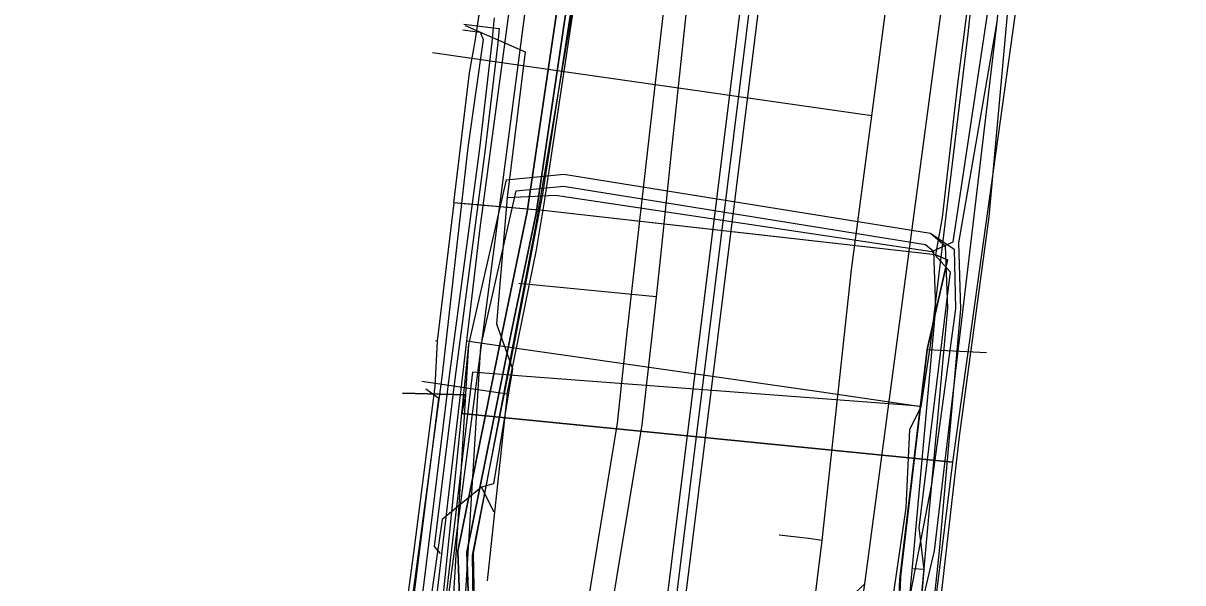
# Model space of a CAD drawing. Extents: x -600309 to -598967, y -1161267 to -1160292.
# Drawn here: x -599115.24 to -599076.14, y -1161033.03 to -1161014.16 of the extents above; entities that cross this region are included whole.
import ezdxf

# ---------------------------------------------------------------- set-up
doc = ezdxf.new("R2010")
doc.units = 0
for name, color, linetype in [('Vrstva 10', 7, 'Continuous'), ('Vrstva 12', 7, 'Continuous'), ('Vrstva 13', 7, 'Continuous'), ('Vrstva 16', 7, 'Continuous'), ('Vrstva 19', 7, 'Continuous'), ('Vrstva 42', 7, 'Continuous'), ('Vrstva 44', 7, 'Continuous'), ('Vrstva 55', 7, 'Continuous'), ('Vrstva 58', 7, 'Continuous'), ('Vrstva 9', 7, 'Continuous')]:
    doc.layers.add(name, color=color, linetype=linetype)

msp = doc.modelspace()

# ---------------------------------------------------------------- linework, layer by layer
at = {"layer": 'Vrstva 10'}
for points in [[(-599086.94, -1161033.62), (-599086.86, -1161033.06), (-599078.59, -1160971.02), (-599078.52, -1160970.46)], [(-599096.765, -1161058.862), (-599096.226, -1161055.296), (-599090.957, -1161012.841)], [(-599090.361, -1161012.915), (-599095.632, -1161055.378), (-599096.171, -1161058.952)]]:
    msp.add_lwpolyline(points, dxfattribs=at)
at = {"layer": 'Vrstva 12'}
for points in [[(-599086.94, -1161033.62), (-599086.86, -1161033.06), (-599078.59, -1160971.02), (-599078.52, -1160970.46)], [(-599099.83, -1161021.07), (-599095.74, -1160990.53)], [(-599084.96, -1161027.08), (-599084.65, -1161025.03), (-599083.38, -1161014.52), (-599082.91, -1161010.04), (-599082.1, -1161003.78)], [(-599100.28, -1161024.87), (-599099.83, -1161021.07)], [(-599084.08, -1161022.14), (-599084.76, -1161025.16), (-599085.65, -1161032.61), (-599085.72, -1161034.08)], [(-599101.41, -1161034.46), (-599100.28, -1161024.87)], [(-599100.28, -1161024.87), (-599098.3, -1161025.16), (-599088.4, -1161026.58), (-599084.96, -1161027.08)], [(-599084.96, -1161027.08), (-599085.46, -1161027.04), (-599098.42, -1161026.06), (-599100.09, -1161025.93), (-599100.82, -1161032.08)], [(-599085.35, -1161027.857), (-599084.96, -1161027.08)], [(-599085.47, -1161030.5), (-599085.35, -1161027.857)], [(-599085.94, -1161033.74), (-599085.47, -1161030.5)], [(-599100.82, -1161032.08), (-599101.11, -1161034.5)]]:
    msp.add_lwpolyline(points, dxfattribs=at)
at = {"layer": 'Vrstva 13'}
for p, q in [((-599088.766, -1161031.537), (-599089.753, -1161031.42)), ((-599088.3, -1161031.6), (-599088.766, -1161031.537))]:
    msp.add_line(p, q, dxfattribs=at)
for points in [[(-599087.218, -1160924.142), (-599087.278, -1160924.842), (-599087.456, -1160926.459), (-599092.039, -1160965.733), (-599102.206, -1161043.368), (-599112.605, -1161116.263), (-599117.926, -1161169.4), (-599117.996, -1161169.89), (-599183.336, -1161201.145), (-599207.239, -1161215.957)], [(-599087.093, -1161044.182), (-599089.175, -1161040.476), (-599088.77, -1161035.41), (-599088.3, -1161031.6), (-599087.31, -1161022.48), (-599086.629, -1161017.283), (-599085.561, -1161009.137)], [(-599086.629, -1161017.283), (-599086.79, -1161017.26), (-599096.53, -1161015.871), (-599101.445, -1161015.164)]]:
    msp.add_lwpolyline(points, dxfattribs=at)
at = {"layer": 'Vrstva 16'}
for points in [[(-599090.42, -1160990.49), (-599091.72, -1161002.69), (-599092.14, -1161006.66), (-599093.39, -1161018.52), (-599093.73, -1161021.8), (-599093.9, -1161023.39), (-599094.03, -1161024.6), (-599094.38, -1161027.7), (-599097.78, -1161048.16), (-599098.24, -1161050.69), (-599100.21, -1161052.91), (-599108.15, -1161061.44), (-599108.37, -1161061.66), (-599114.17, -1161067.87), (-599114.67, -1161068.37)], [(-599093.9, -1161023.39), (-599098.53, -1161022.94)]]:
    msp.add_lwpolyline(points, dxfattribs=at)
at = {"layer": 'Vrstva 19'}
msp.add_lwpolyline([(-599090.16, -1160981.76), (-599090.66, -1160985.81), (-599091.1, -1160989.88), (-599092.32, -1161001.99), (-599094.19, -1161018.43), (-599094.55, -1161021.61), (-599094.9, -1161024.69), (-599095.21, -1161027.65), (-599098.94, -1161050.34), (-599100.64, -1161052.4), (-599108.52, -1161060.96), (-599114.487, -1161067.355), (-599114.51, -1161067.38), (-599115.24, -1161068.21)], dxfattribs=at)
at = {"layer": 'Vrstva 42'}
msp.add_line((-599084.87, -1161032.58), (-599085.222, -1161032.553), dxfattribs=at)
for points in [[(-599072.912, -1160947.229), (-599073.712, -1160947.386), (-599074.134, -1160949.259), (-599075.213, -1160956.913), (-599075.578, -1160959.36), (-599078.769, -1160983.989), (-599079.073, -1160986.792), (-599081.257, -1161003.166), (-599082.412, -1161014.114), (-599083.707, -1161021.564), (-599083.639, -1161023.801), (-599084.361, -1161031.954), (-599084.794, -1161036.062), (-599082.191, -1161039.945), (-599078.261, -1161042.208), (-599073.453, -1161041.584), (-599068.368, -1161040.578), (-599068.427, -1161040.111)], [(-599084.6, -1161021.86), (-599083.88, -1161021.53), (-599082.07, -1161009.52), (-599080.45, -1160996.87), (-599079.53, -1160989.38), (-599078.13, -1160977.89), (-599076.58, -1160965.58), (-599074.86, -1160952.03), (-599074.87, -1160951.2), (-599075.23, -1160950.96)], [(-599130.144, -1161098.519), (-599130.325, -1161097.797), (-599131.498, -1161093.104), (-599126.174, -1161091.36), (-599122.805, -1161089.465), (-599118.142, -1161084.833), (-599115.856, -1161082.095), (-599114.052, -1161078.937), (-599113.119, -1161074.575), (-599111.254, -1161051.565), (-599110.532, -1161042.661), (-599110.442, -1161037.878), (-599106.953, -1161037.818), (-599100.004, -1161038.299), (-599100.095, -1161032.103), (-599098.651, -1161024.824), (-599097.718, -1161019.921), (-599095.763, -1161007.197)], [(-599096.718, -1161010.167), (-599098.245, -1161020.516), (-599099.097, -1161024.6), (-599100.591, -1161031.968), (-599100.47, -1161035.326), (-599100.352, -1161037.787), (-599103.711, -1161037.57), (-599107.116, -1161037.36), (-599110.843, -1161037.396), (-599110.99, -1161042.511), (-599111.77, -1161051.478), (-599112.169, -1161056.718), (-599112.78, -1161063.518), (-599113.15, -1161068.888)], [(-599096.718, -1161010.167), (-599098.245, -1161020.516), (-599099.097, -1161024.6), (-599100.591, -1161031.968), (-599100.47, -1161035.326), (-599100.352, -1161037.787), (-599103.711, -1161037.57), (-599107.116, -1161037.36), (-599110.843, -1161037.396), (-599110.99, -1161042.511), (-599111.77, -1161051.478), (-599112.169, -1161056.718), (-599112.78, -1161063.518), (-599113.15, -1161068.888)], [(-599113.15, -1161068.888), (-599112.78, -1161063.518), (-599112.169, -1161056.718), (-599111.77, -1161051.478), (-599110.99, -1161042.511), (-599110.843, -1161037.396), (-599107.116, -1161037.36), (-599103.711, -1161037.57), (-599100.352, -1161037.787), (-599100.47, -1161035.326), (-599100.591, -1161031.968), (-599099.097, -1161024.6), (-599098.245, -1161020.516), (-599096.718, -1161010.167)], [(-599113.15, -1161068.888), (-599112.78, -1161063.518), (-599112.169, -1161056.718), (-599111.77, -1161051.478), (-599110.99, -1161042.511), (-599110.843, -1161037.396), (-599107.116, -1161037.36), (-599103.711, -1161037.57), (-599100.352, -1161037.787), (-599100.47, -1161035.326), (-599100.591, -1161031.968), (-599099.097, -1161024.6), (-599098.245, -1161020.516), (-599096.718, -1161010.167)], [(-599096.422, -1161010.213), (-599097.949, -1161020.568), (-599098.803, -1161024.66), (-599100.289, -1161031.992), (-599100.17, -1161035.314), (-599100.036, -1161038.107), (-599103.729, -1161037.87), (-599107.124, -1161037.66), (-599110.551, -1161037.694), (-599110.69, -1161042.529), (-599111.47, -1161051.502), (-599111.871, -1161056.742), (-599112.48, -1161063.542), (-599112.85, -1161068.912)], [(-599096.422, -1161010.213), (-599097.949, -1161020.568), (-599098.803, -1161024.66), (-599100.289, -1161031.992), (-599100.17, -1161035.314), (-599100.036, -1161038.107), (-599103.729, -1161037.87), (-599107.124, -1161037.66), (-599110.551, -1161037.694), (-599110.69, -1161042.529), (-599111.47, -1161051.502), (-599111.871, -1161056.742), (-599112.48, -1161063.542), (-599112.85, -1161068.912)], [(-599112.85, -1161068.912), (-599112.48, -1161063.542), (-599111.871, -1161056.742), (-599111.47, -1161051.502), (-599110.69, -1161042.529), (-599110.551, -1161037.694), (-599107.124, -1161037.66), (-599103.729, -1161037.87), (-599100.036, -1161038.107), (-599100.17, -1161035.314), (-599100.289, -1161031.992), (-599098.803, -1161024.66), (-599097.949, -1161020.568), (-599096.422, -1161010.213)], [(-599112.85, -1161068.912), (-599112.48, -1161063.542), (-599111.871, -1161056.742), (-599111.47, -1161051.502), (-599110.69, -1161042.529), (-599110.551, -1161037.694), (-599107.124, -1161037.66), (-599103.729, -1161037.87), (-599100.036, -1161038.107), (-599100.17, -1161035.314), (-599100.289, -1161031.992), (-599098.803, -1161024.66), (-599097.949, -1161020.568), (-599096.422, -1161010.213)], [(-599099.36, -1161013.98), (-599099.393, -1161014.316), (-599099.44, -1161014.8), (-599099.86, -1161018.38), (-599100.88, -1161026.05), (-599101.72, -1161032.93), (-599102.52, -1161039.2), (-599103.38, -1161045.47), (-599104.57, -1161053.82), (-599105.675, -1161060.689), (-599106.69, -1161068.12), (-599107.401, -1161071.642), (-599108.76, -1161076.09), (-599110.45, -1161080.87), (-599113.43, -1161085.14), (-599118.314, -1161090.903), (-599122.494, -1161094.522), (-599127.61, -1161097.43), (-599133.24, -1161099.76)], [(-599082.06, -1161013.87), (-599082.68, -1161020.69), (-599083.68, -1161028.1), (-599084.581, -1161035.948), (-599082.905, -1161038.522), (-599081.461, -1161040.135), (-599078.22, -1161042.001), (-599073.485, -1161041.387), (-599068.59, -1161040.418), (-599068.647, -1161039.958), (-599068.473, -1161039.92)], [(-599100.414, -1161014.387), (-599099.84, -1161014.46), (-599099.73, -1161014.71), (-599100.25, -1161018.35), (-599101.12, -1161026), (-599102.04, -1161032.9), (-599102.92, -1161039.17), (-599103.67, -1161045.42), (-599104.83, -1161053.79), (-599105.874, -1161060.666), (-599106.93, -1161068.11), (-599107.596, -1161071.592), (-599109.08, -1161076.02), (-599110.81, -1161080.75), (-599113.61, -1161084.99), (-599118.81, -1161090.98), (-599122.841, -1161094.49), (-599127.72, -1161097.21), (-599133.25, -1161099.536)], [(-599100.34, -1161014.24), (-599100.06, -1161014.36), (-599098.32, -1161015.12), (-599098.93, -1161020.04), (-599099.28, -1161024.3), (-599098.74, -1161025.81), (-599099.38, -1161029.69), (-599099.79, -1161029.8), (-599101.12, -1161030.89), (-599101.6, -1161034.26), (-599102.42, -1161039.63), (-599102.83, -1161043.18), (-599103.25, -1161046.23), (-599104.58, -1161048.23), (-599105.24, -1161053.98), (-599105.36, -1161058.37), (-599106.82, -1161069.43)], [(-599100.389, -1161014.189), (-599099.393, -1161014.316), (-599099.194, -1161014.341), (-599099.241, -1161014.821), (-599099.662, -1161018.405), (-599100.682, -1161026.075), (-599101.381, -1161031.801), (-599101.182, -1161032.038)], [(-599130.504, -1161099.33), (-599122.378, -1161094.686), (-599115.768, -1161088.963), (-599112.93, -1161088.652), (-599110.299, -1161085.136), (-599107.371, -1161079.566), (-599106.078, -1161074.758), (-599105.303, -1161071.281), (-599103.531, -1161060.413), (-599102.904, -1161055.233), (-599102.162, -1161048.225), (-599100.926, -1161036.764), (-599100.215, -1161024.999), (-599098.951, -1161019.44), (-599097.017, -1161019.255), (-599084.644, -1161021.242), (-599084.154, -1161021.663), (-599084.081, -1161023.764), (-599084.813, -1161031.922), (-599085.213, -1161036.217), (-599082.49, -1161040.222), (-599078.397, -1161042.629), (-599073.394, -1161041.98)], [(-599130.35, -1161099.703), (-599122.146, -1161095.014), (-599115.6, -1161089.347), (-599112.714, -1161089.031), (-599109.96, -1161085.35), (-599106.996, -1161079.713), (-599105.689, -1161074.853), (-599104.91, -1161071.357), (-599103.135, -1161060.469), (-599102.507, -1161055.278), (-599101.764, -1161048.268), (-599100.527, -1161036.798), (-599099.818, -1161025.056), (-599098.625, -1161019.811), (-599097.03, -1161019.658), (-599084.819, -1161021.619), (-599084.548, -1161021.852), (-599084.482, -1161023.753), (-599085.211, -1161031.886), (-599085.631, -1161036.373), (-599082.813, -1161040.518), (-599078.533, -1161043.05), (-599073.334, -1161042.375)], [(-599098.93, -1161020.04), (-599097.3, -1161019.96), (-599084.6, -1161021.86), (-599083.99, -1161022.54), (-599085.04, -1161031.18), (-599084.87, -1161032.58), (-599085.25, -1161037.16), (-599083.69, -1161039.85), (-599081.52, -1161041.95), (-599079.46, -1161043.57), (-599077.42, -1161043.91), (-599075.91, -1161043.91), (-599075.372, -1161043.779), (-599075.13, -1161043.72), (-599072.94, -1161043.29), (-599057.76, -1161040.69), (-599057.598, -1161040.666), (-599054.58, -1161040.21), (-599048.56, -1161039.51), (-599042.23, -1161038.74)], [(-599099.367, -1161030.65), (-599099.79, -1161029.8)]]:
    msp.add_lwpolyline(points, dxfattribs=at)
at = {"layer": 'Vrstva 44'}
for points in [[(-599074.134, -1160949.259), (-599075.213, -1160956.913), (-599075.578, -1160959.36), (-599078.769, -1160983.989), (-599079.073, -1160986.792), (-599081.257, -1161003.166), (-599082.412, -1161014.114), (-599084.526, -1161031.949)], [(-599130.504, -1161099.33), (-599122.378, -1161094.686), (-599115.768, -1161088.963), (-599112.93, -1161088.652), (-599110.299, -1161085.136), (-599107.371, -1161079.566), (-599106.078, -1161074.758), (-599105.303, -1161071.281), (-599103.531, -1161060.413), (-599102.904, -1161055.233), (-599102.162, -1161048.225), (-599100.926, -1161036.764), (-599101.244, -1161035.063), (-599100.215, -1161024.999), (-599098.951, -1161019.44), (-599097.017, -1161019.255), (-599084.644, -1161021.242), (-599083.85, -1161021.784), (-599083.804, -1161023.796), (-599083.804, -1161023.796)], [(-599083.804, -1161023.795), (-599083.804, -1161023.796), (-599083.804, -1161023.796), (-599084.62, -1161029.7), (-599085.69, -1161035.27), (-599085.86, -1161036.88), (-599085.71, -1161037.63), (-599084.93, -1161039.2), (-599083.68, -1161040.85), (-599082.06, -1161042.22), (-599080.15, -1161043.23), (-599079.92, -1161043.47), (-599079.63, -1161043.8), (-599079.47, -1161044.24), (-599076.61, -1161057.55), (-599076.4, -1161058.2), (-599076.178, -1161058.884), (-599076.178, -1161059.096), (-599076.24, -1161059.229), (-599076.726, -1161059.5)], [(-599084.526, -1161031.949), (-599085.301, -1161035.254), (-599085.531, -1161036.795), (-599085.46, -1161037.54), (-599084.65, -1161039.01), (-599083.44, -1161040.62), (-599081.84, -1161041.94), (-599080.05, -1161042.91), (-599079.64, -1161043.29), (-599079.39, -1161043.8), (-599079.22, -1161044.34), (-599076.4, -1161057.46), (-599075.675, -1161059.04)]]:
    msp.add_lwpolyline(points, dxfattribs=at)
at = {"layer": 'Vrstva 55'}
for points in [[(-599102.45, -1161026.64), (-599100.32, -1161026.69), (-599100.4, -1161026.73), (-599100.44, -1161027.32), (-599083.9, -1161028.96), (-599081.18, -1161009.47), (-599079.39, -1160995.93), (-599078.38, -1160987.06), (-599078.02, -1160984), (-599076.79, -1160974.19), (-599075.75, -1160967.73), (-599077.84, -1160967.4), (-599075.75, -1160967.68), (-599073.59, -1160952.31), (-599071.725, -1160935.946), (-599070.942, -1160936.057)], [(-599101.797, -1161026.232), (-599098.93, -1161026.66), (-599097.93, -1161021.802), (-599097.66, -1161020.179), (-599096.174, -1161010.25)], [(-599101.797, -1161026.232), (-599098.93, -1161026.66), (-599099.6, -1161032.96)], [(-599123.95, -1161036.35), (-599122.13, -1161036.13), (-599115.7, -1161035.82), (-599113.43, -1161036.02), (-599108.18, -1161035.56), (-599105.95, -1161035.68), (-599103.78, -1161034.7), (-599102.15, -1161034.15), (-599101.23, -1161026.82), (-599101.67, -1161026.5)], [(-599067.25, -1161059.29), (-599067.7, -1161059.37), (-599067.97, -1161057.84), (-599070.92, -1161058.23), (-599076.98, -1161043.54), (-599080.47, -1161043.3), (-599084.72, -1161035.63), (-599083.9, -1161028.96), (-599100.44, -1161027.32), (-599100.32, -1161026.69), (-599102.45, -1161026.64)]]:
    msp.add_lwpolyline(points, dxfattribs=at)
at = {"layer": 'Vrstva 58'}
for points in [[(-599100.61, -1161019.3), (-599100.19, -1161015.83), (-599099.99, -1161014.71), (-599099.503, -1161011.378), (-599098.534, -1161004.446), (-599097.974, -1160999.478), (-599097.64, -1160996.52), (-599097.52, -1160995.88), (-599095.38, -1160980.8), (-599094.26, -1160971.35), (-599094.07, -1160967.97), (-599093.82, -1160966.24), (-599093.046, -1160961.816), (-599092.349, -1160955.857), (-599091.71, -1160950.4), (-599090.98, -1160944.32), (-599090.3, -1160939.4), (-599089.27, -1160930.19), (-599089.06, -1160928.33)], [(-599137.63, -1161099.39), (-599137.45, -1161097.68), (-599137.49, -1161095.99), (-599128.41, -1161039.95), (-599127.79, -1161037.74), (-599124.7, -1161037.73), (-599107.92, -1161035.05), (-599105.89, -1161034.84), (-599103.9, -1161034.82), (-599087.5, -1161033.66), (-599086.86, -1161033.06), (-599078.59, -1160971.02)], [(-599137.63, -1161099.39), (-599137.45, -1161097.68), (-599137.49, -1161095.99), (-599128.41, -1161039.95), (-599127.79, -1161037.74), (-599124.7, -1161037.73), (-599107.92, -1161035.05), (-599105.89, -1161034.84), (-599103.9, -1161034.82), (-599087.5, -1161033.66), (-599086.86, -1161033.06), (-599078.59, -1160971.02)], [(-599137.63, -1161099.39), (-599137.45, -1161097.68), (-599137.49, -1161095.99), (-599128.41, -1161039.95), (-599127.79, -1161037.74), (-599124.7, -1161037.73), (-599107.92, -1161035.05), (-599105.89, -1161034.84), (-599103.9, -1161034.82), (-599087.5, -1161033.66), (-599086.86, -1161033.06), (-599078.59, -1160971.02)], [(-599082.22, -1161004.43), (-599083.74, -1161016.2), (-599084.26, -1161020.71), (-599084.48, -1161021.97)], [(-599084.14, -1161039.87), (-599085.16, -1161038.32), (-599085.81, -1161035.96), (-599085.68, -1161032.91), (-599084.76, -1161025.16), (-599084.08, -1161022.14), (-599084.48, -1161021.97), (-599097.71, -1161020.48), (-599100.718, -1161020.22), (-599100.19, -1161015.83), (-599099.99, -1161014.71), (-599098.68, -1161005.74)], [(-599096.159, -1161010.297), (-599097.954, -1161020.94), (-599100.074, -1161032.032), (-599099.952, -1161038.23), (-599107.088, -1161037.863), (-599110.513, -1161037.944), (-599110.472, -1161042.675), (-599111.288, -1161051.564), (-599113.123, -1161074.522), (-599114.183, -1161078.966), (-599115.855, -1161082.065), (-599118.179, -1161084.797), (-599122.787, -1161089.405), (-599126.008, -1161091.281), (-599131.595, -1161093.075), (-599130.249, -1161098.132), (-599129.597, -1161101.883)], [(-599100.72, -1161020.22), (-599101.29, -1161024.88)], [(-599097.71, -1161020.48), (-599100.51, -1161020.24), (-599100.72, -1161020.22)], [(-599084.48, -1161021.97), (-599090.442, -1161021.299), (-599097.71, -1161020.48)], [(-599084.48, -1161021.97), (-599084.08, -1161022.14), (-599084.76, -1161025.16)], [(-599101.29, -1161024.88), (-599101.36, -1161026.41), (-599101.36, -1161026.41), (-599102.08, -1161032.02)], [(-599101.29, -1161024.88), (-599101.34, -1161024.87)], [(-599084.76, -1161025.16), (-599085.35, -1161030.131), (-599085.689, -1161033.111), (-599085.81, -1161035.96), (-599085.16, -1161038.32), (-599084.14, -1161039.87)], [(-599084.76, -1161025.16), (-599082.762, -1161025.259)], [(-599102.08, -1161032.02), (-599103.28, -1161040.84), (-599103.99, -1161041.64), (-599105.53, -1161042.7), (-599105.74, -1161044.08), (-599107.2, -1161057.69), (-599107.66, -1161060.45), (-599107.673, -1161060.68), (-599108.35, -1161066.03), (-599109.167, -1161070.123), (-599111.5, -1161076.89), (-599112.43, -1161078.56), (-599114.28, -1161081.37), (-599117.08, -1161084.95), (-599121.94, -1161089.56), (-599128.39, -1161094.08), (-599129.57, -1161094.78), (-599135.93, -1161097.86), (-599139.61, -1161099.41)]]:
    msp.add_lwpolyline(points, dxfattribs=at)
at = {"layer": 'Vrstva 9'}
msp.add_lwpolyline([(-599090.659, -1161012.878), (-599095.929, -1161055.337), (-599096.468, -1161058.907)], dxfattribs=at)

doc.saveas('drawing.dxf')
